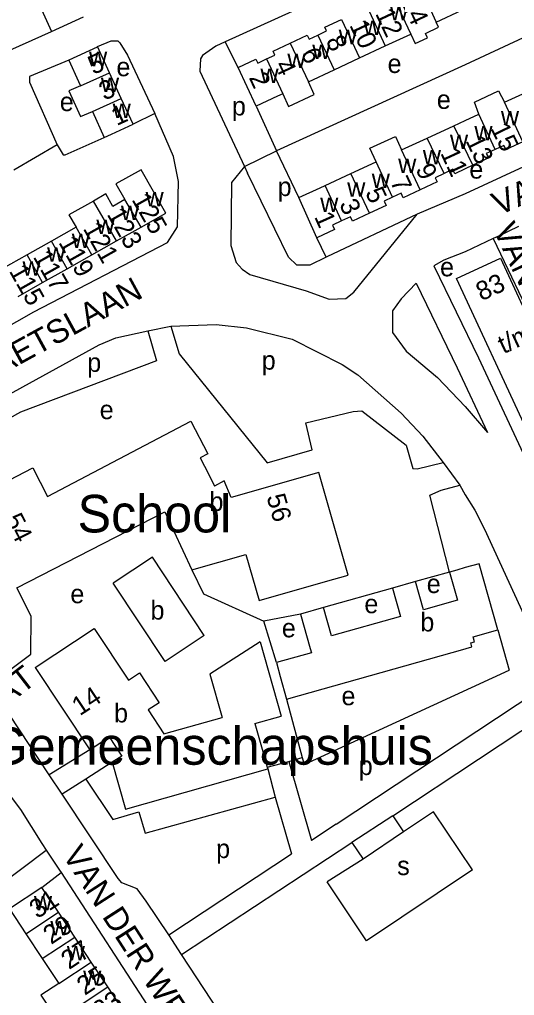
# Model space of a CAD drawing. Extents: x 159294 to 161936, y 384538 to 386517.
# Drawn here: x 160405.2 to 160510.5, y 385926.1 to 386133.9 of the extents above; entities that cross this region are included whole.
import ezdxf

# ---------------------------------------------------------------- set-up
doc = ezdxf.new("R2010")
doc.units = 0
for name, color, linetype in [('BLT_Basislijn', 7, 'Continuous'), ('BLT_Bebouwing', 7, 'Continuous'), ('BLT_Bebouwing_beschrifting', 7, 'Continuous'), ('BLT_Centroide', 7, 'Continuous'), ('BLT_Huisnummer', 7, 'Continuous'), ('BLT_Huisnummer_ tussenligend', 7, 'Continuous'), ('BLT_Huisnummer_reeks', 7, 'Continuous'), ('BLT_Onderverdeling_panden', 7, 'Continuous'), ('BLT_Plantopo', 7, 'Continuous'), ('BLT_Straatnaam', 7, 'Continuous')]:
    doc.layers.add(name, color=color, linetype=linetype)

msp = doc.modelspace()

# ---------------------------------------------------------------- linework, layer by layer
at = {"layer": 'BLT_Basislijn'}
for p, q in [((160451.68, 386123.69), (160448.93, 386129.14)), ((160455.54, 386115.42), (160459.85, 386105.89)), ((160433.97, 386113.88), (160429.31, 386111.57)), ((160413.19, 386107.22), (160403.95, 386101.81)), ((160453.02, 386102.62), (160459.85, 386105.89)), ((160464.62, 386095.96), (160459.85, 386105.89)), ((160453.02, 386102.62), (160453.7, 386101.17)), ((160470.39, 386083.26), (160468.45, 386087.42)), ((160505.93, 386087.24), (160527.32, 386042.35)), ((160437.35, 386068.6), (160439.11, 386062.69)), ((160432.43, 386067.62), (160434.33, 386061.21)), ((160439.11, 386062.69), (160457.87, 386039.5)), ((160434.33, 386061.21), (160405.34, 386050.29)), ((160405.34, 386050.29), (160391.24, 386042.48)), ((160457.87, 386039.5), (160467.44, 386042.24)), ((160495.28, 386039.6), (160498.82, 386034.76)), ((160496.64, 386016.25), (160489.4, 386014.23)), ((160484.52, 386012.85), (160469.83, 386008.7)), ((160464.95, 386007.33), (160457.16, 386005.82)), ((160459.81, 385996.98), (160457.16, 386005.82)), ((160506.97, 386003.95), (160509.38, 385995.39)), ((160465.71, 385975.32), (160509.38, 385995.39)), ((160472.52, 385962.56), (160518.87, 385993.23)), ((160461.99, 385989.23), (160465.32, 385976.76)), ((160420.1, 385978.44), (160411.49, 385973.11)), ((160424.9, 385975.77), (160419.28, 385972.2)), ((160457.88, 385974.75), (160462.46, 385975.94)), ((160462.46, 385975.94), (160465.32, 385976.76)), ((160462.46, 385975.94), (160467.3, 385959.11)), ((160465.32, 385976.76), (160465.71, 385975.32)), ((160414.22, 385968.99), (160411.49, 385973.11)), ((160457.99, 385974.37), (160459.56, 385968.34)), ((160419.28, 385972.2), (160414.22, 385968.99)), ((160419.28, 385972.2), (160425.02, 385963.6)), ((160431.89, 385960.65), (160459.56, 385968.34)), ((160459.56, 385968.34), (160463, 385956.28)), ((160425.02, 385963.6), (160430.58, 385965.24)), ((160430.58, 385965.24), (160431.89, 385960.65)), ((160493.23, 385965.24), (160486.88, 385960.96)), ((160501.55, 385952.9), (160493.23, 385965.24)), ((160484.56, 385964.4), (160475.89, 385958.7)), ((160484.56, 385964.4), (160486.88, 385960.96)), ((160472.52, 385962.56), (160467.3, 385959.11)), ((160486.88, 385960.96), (160478.28, 385955.15)), ((160475.89, 385958.7), (160478.28, 385955.15)), ((160376.22, 385930.97), (160410.84, 385957.07)), ((160436.91, 385939.05), (160463, 385956.28)), ((160478.28, 385955.15), (160470.62, 385950.33)), ((160409.94, 385949.14), (160414, 385952.27)), ((160414, 385952.27), (160451.72, 385894.37)), ((160501.55, 385952.9), (160478.98, 385937.75)), ((160478.98, 385937.75), (160470.62, 385950.33)), ((160436.91, 385939.05), (160432.12, 385946.19)), ((160439.66, 385934.83), (160436.91, 385939.05))]:
    msp.add_line(p, q, dxfattribs=at)
for points in [[(160515.1, 386159.43), (160500, 386152.29), (160448.93, 386129.14)], [(160525.74, 386136.24), (160500, 386124.21), (160459.85, 386105.89)], [(160399.65, 386128.07), (160400.64, 386126.37), (160400.96, 386126.4), (160411.98, 386131.3)], [(160421.76, 386128.14), (160424.69, 386129.31), (160426.1, 386129.37), (160426.54, 386128.93), (160428.14, 386126.32), (160433.97, 386113.88)], [(160448.93, 386129.14), (160446.94, 386128.21), (160444.1, 386126.2), (160443.65, 386125.52), (160443.56, 386122.88), (160453.02, 386102.62)], [(160415.65, 386125.25), (160407.32, 386121.71), (160407.27, 386120.55), (160413.19, 386107.22)], [(160352.47, 386045.33), (160354.59, 386041.04), (160355.49, 386041.74), (160408.18, 386071.65), (160436.67, 386086.42), (160438.77, 386089.76), (160438.96, 386099.36), (160437.93, 386104.68), (160433.97, 386113.88)], [(160536.27, 386113.58), (160500, 386096.79), (160489.79, 386092.43)], [(160413.19, 386107.22), (160414.45, 386105.07), (160414.86, 386105.07), (160423.16, 386108.76)], [(160453.02, 386102.62), (160450.3, 386099.21), (160450.12, 386085.78), (160451.29, 386082.18), (160452.56, 386080.74), (160454.2, 386079.62), (160466.13, 386076.1), (160471.02, 386074.33), (160474.58, 386074.46), (160476.27, 386075.83), (160489.79, 386092.43)], [(160470.39, 386083.26), (160466.96, 386081.58), (160464.17, 386081.55), (160462.36, 386083.3), (160453.7, 386101.17)], [(160489.79, 386092.43), (160470.58, 386083.35), (160470.39, 386083.26)], [(160511.31, 386089.8), (160506.93, 386087.71), (160505.93, 386087.24)], [(160505.93, 386087.24), (160500, 386084.44), (160495.46, 386082.65), (160493.33, 386081.42)], [(160493.33, 386081.42), (160502.8, 386061.88), (160514.29, 386037.27)], [(160489.55, 386077.76), (160486.37, 386074.45), (160484.54, 386071.85), (160484.54, 386067.24), (160487.4, 386063.28), (160494.08, 386057.69), (160500, 386051.53), (160504.71, 386045.96)], [(160489.55, 386077.76), (160498.28, 386059.73), (160504.71, 386045.96)], [(160432.43, 386067.62), (160437.35, 386068.6)], [(160437.35, 386068.6), (160446.99, 386068.97), (160453.45, 386068.25), (160463.16, 386065.8), (160473.82, 386060.46), (160477.16, 386058.23), (160486.35, 386050.09), (160490.95, 386045.22), (160495.28, 386039.6)], [(160388.93, 386046.42), (160422.11, 386064.66), (160425.68, 386066.12), (160432.43, 386067.62)], [(160467.44, 386042.24), (160466.11, 386048.03), (160476.13, 386050.44), (160478.02, 386050.6), (160487.45, 386043.3), (160488.83, 386038.28), (160489.76, 386038.24), (160495.28, 386039.6)], [(160496.64, 386016.25), (160492.49, 386032.62), (160494.87, 386033.68), (160498.82, 386034.76)], [(160498.82, 386034.76), (160500, 386032.69), (160502.04, 386029.43), (160504.12, 386025.38), (160518.87, 385993.23)], [(160441.84, 386016.76), (160444.29, 386011.64), (160457.16, 386005.82)], [(160398.8, 385992.24), (160407.56, 385998.81), (160407.65, 386006.84), (160404.57, 386012.88)], [(160411.49, 385973.11), (160398.8, 385992.24)], [(160484.56, 385964.4), (160521.02, 385988.46)], [(160341.59, 385931.48), (160339.17, 385933.82), (160338.82, 385935.83), (160338.98, 385936.53), (160339.77, 385937.5), (160364.66, 385957.19), (160391.38, 385977.64), (160392.81, 385978.4), (160394.61, 385978.23), (160395.9, 385977.66), (160397.47, 385976.04), (160405.38, 385965.7), (160409.91, 385958.48), (160410.84, 385957.07)], [(160432.12, 385946.19), (160430.19, 385948.85), (160426.96, 385950.11), (160426.15, 385951.01), (160414.22, 385968.99)], [(160439.66, 385934.83), (160475.89, 385958.7)], [(160410.84, 385957.07), (160413.66, 385952.78), (160414, 385952.27)], [(160460.08, 385899.26), (160458.86, 385901.06), (160458.77, 385905.67), (160439.66, 385934.83)]]:
    msp.add_lwpolyline(points, dxfattribs=at)
at = {"layer": 'BLT_Bebouwing'}
for p, q in [((160409.45, 386136.79), (160411.98, 386131.3)), ((160493.84, 386133.32), (160499.3, 386135.87)), ((160411.98, 386131.3), (160418.8, 386134.45)), ((160482.98, 386128.24), (160488.41, 386130.78)), ((160424.3, 386122.55), (160421.76, 386128.14)), ((160477.53, 386125.69), (160482.98, 386128.24)), ((160472.1, 386123.16), (160477.53, 386125.69)), ((160455.54, 386115.42), (160451.68, 386123.69)), ((160466.62, 386120.6), (160472.1, 386123.16)), ((160426.81, 386117.06), (160424.3, 386122.55)), ((160508.39, 386116.27), (160513.83, 386118.79)), ((160429.31, 386111.57), (160426.81, 386117.06)), ((160420.66, 386114.26), (160423.16, 386108.76)), ((160497.55, 386111.24), (160500, 386112.38)), ((160500, 386112.38), (160502.9, 386113.73)), ((160491.87, 386108.61), (160497.55, 386111.24)), ((160486.47, 386106.1), (160491.87, 386108.61)), ((160475.68, 386101.09), (160481.06, 386103.59)), ((160501.63, 386102.84), (160500, 386102.07)), ((160470.17, 386098.54), (160475.68, 386101.09)), ((160468.45, 386087.42), (160464.62, 386095.96)), ((160417.23, 386089.68), (160411.99, 386086.72)), ((160425.8, 386086.73), (160431.04, 386089.68)), ((160411.99, 386086.72), (160406.76, 386083.76)), ((160420.56, 386083.78), (160425.8, 386086.73)), ((160406.76, 386083.76), (160401.49, 386080.78)), ((160415.32, 386080.83), (160420.56, 386083.78)), ((160410.08, 386077.87), (160415.32, 386080.83)), ((160404.84, 386074.92), (160410.08, 386077.87)), ((160404.57, 386012.88), (160436.1, 386029.1)), ((160433.47, 386019.42), (160425.12, 386013.92)), ((160444.48, 386002.73), (160433.47, 386019.42)), ((160436.13, 385997.22), (160425.12, 386013.92)), ((160489.4, 386014.23), (160484.52, 386012.85)), ((160469.83, 386008.7), (160464.95, 386007.33)), ((160464.95, 386007.33), (160467.02, 386000)), ((160444.48, 386002.73), (160436.13, 385997.22)), ((160456.35, 386001.39), (160445.64, 385994.54)), ((160456.35, 386001.39), (160460.82, 385985.59)), ((160408.51, 385995.96), (160420.1, 385978.44)), ((160445.64, 385994.54), (160448.25, 385985.3)), ((160455.26, 385984.02), (160460.82, 385985.59)), ((160409.94, 385949.14), (160403.01, 385944.57)), ((160413.44, 385943.84), (160409.94, 385949.14)), ((160403.01, 385944.57), (160406.51, 385939.27)), ((160416.94, 385938.55), (160413.44, 385943.84)), ((160406.51, 385939.27), (160410, 385933.97)), ((160420.43, 385933.25), (160416.94, 385938.55)), ((160410, 385933.97), (160413.5, 385928.67)), ((160423.93, 385927.95), (160420.43, 385933.25)), ((160427.43, 385922.65), (160423.93, 385927.95))]:
    msp.add_line(p, q, dxfattribs=at)
for points in [[(160468.64, 386130.56), (160470.49, 386131.43), (160470.12, 386132.23), (160473.7, 386133.9)], [(160488.41, 386130.78), (160489.36, 386128.75), (160491.97, 386129.97), (160491.53, 386130.92), (160494.34, 386132.23), (160493.84, 386133.32)], [(160457.69, 386125.47), (160459.52, 386126.32), (160459.14, 386127.15), (160462.77, 386128.85)], [(160462.77, 386128.85), (160466.4, 386130.55), (160466.8, 386129.7), (160468.64, 386130.56)], [(160421.76, 386128.14), (160421.7, 386128.01), (160415.65, 386125.25)], [(160415.65, 386125.25), (160417.72, 386120.7), (160418.15, 386119.75)], [(160451.68, 386123.69), (160455.46, 386125.46), (160455.86, 386124.61), (160457.69, 386125.47)], [(160461.16, 386118.04), (160462.39, 386115.38), (160467.87, 386117.94), (160466.62, 386120.6)], [(160418.15, 386119.75), (160415.68, 386118.66), (160418.16, 386113.2), (160420.66, 386114.26)], [(160502.9, 386113.73), (160501.96, 386116.3), (160507.1, 386118.69), (160508.39, 386116.27)], [(160461.16, 386118.04), (160460.07, 386117.54), (160455.54, 386115.42)], [(160423.16, 386108.76), (160424.76, 386109.49), (160429.31, 386111.57)], [(160481.06, 386103.59), (160479.73, 386106.46), (160485.14, 386108.98), (160486.47, 386106.1)], [(160506.36, 386106.19), (160504.48, 386105.33), (160504.99, 386104.43), (160501.63, 386102.84)], [(160512.28, 386107.83), (160508.71, 386106.18), (160508.24, 386107.06), (160506.36, 386106.19)], [(160431.04, 386089.68), (160436.27, 386092.63), (160431.08, 386101.85), (160425.69, 386098.92), (160427.6, 386095.54)], [(160500, 386102.07), (160497.82, 386101.04), (160497.39, 386102.03), (160495.51, 386101.12)], [(160495.51, 386101.12), (160493.63, 386100.2), (160494.04, 386099.3), (160490.41, 386097.61)], [(160464.62, 386095.96), (160469.16, 386098.07), (160470.17, 386098.54)], [(160427.6, 386095.54), (160425.05, 386094.1), (160423.56, 386096.74), (160420.89, 386095.24)], [(160484.55, 386096.06), (160482.77, 386095.23), (160483.2, 386094.29), (160479.61, 386092.63)], [(160490.41, 386097.61), (160486.78, 386095.93), (160486.34, 386096.89), (160484.55, 386096.06)], [(160420.89, 386095.24), (160415.66, 386092.28), (160417.23, 386089.68)], [(160479.61, 386092.63), (160476.01, 386090.96), (160475.58, 386091.88), (160473.67, 386090.99)], [(160473.67, 386090.99), (160471.76, 386090.11), (160472.2, 386089.15), (160468.45, 386087.42)], [(160396.24, 386032.36), (160408, 386038.42), (160411.15, 386032.31), (160441.64, 386048.38), (160445.26, 386041.43), (160443.57, 386040.55), (160445.42, 386036.99), (160446.68, 386034.57)], [(160441.84, 386016.76), (160453.35, 386020), (160456.16, 386010.19), (160470.27, 386014.24), (160475.07, 386015.61), (160468.82, 386037.43)], [(160468.82, 386037.43), (160450.22, 386032.1), (160448.69, 386035.66), (160446.68, 386034.57)], [(160436.1, 386029.1), (160441.84, 386016.76)], [(160500, 386017.2), (160498.18, 386016.69), (160496.64, 386016.25)], [(160506.97, 386003.95), (160502.99, 386018.04), (160500, 386017.2)], [(160496.64, 386016.25), (160498.34, 386010.25), (160491.09, 386008.21), (160489.4, 386014.23)], [(160484.52, 386012.85), (160486.23, 386006.79), (160471.54, 386002.65), (160469.83, 386008.7)], [(160408.51, 385995.96), (160421.03, 386004.22), (160428.34, 385993.26), (160430.71, 385994.82), (160434.9, 385988.45), (160432.55, 385986.9), (160435.9, 385981.81), (160448.25, 385985.3)], [(160461.99, 385989.23), (160500, 385999.95), (160500.2, 386000), (160501.4, 386000.34), (160501.16, 386001.17), (160501.99, 386001.4), (160501.69, 386002.46), (160506.97, 386003.95)], [(160467.02, 386000), (160467.27, 385999.08), (160459.81, 385996.98)], [(160459.81, 385996.98), (160460.64, 385994.05), (160461.99, 385989.23)], [(160455.26, 385984.02), (160456.81, 385978.54), (160457.88, 385974.75)], [(160420.1, 385978.44), (160424.23, 385981.17), (160426.92, 385977.09), (160424.9, 385975.77)], [(160424.9, 385975.77), (160427.72, 385965.8), (160457.99, 385974.37)], [(160457.88, 385974.75), (160457.99, 385974.37)], [(160413.5, 385928.67), (160409.67, 385926.19), (160413.15, 385920.92), (160415.06, 385922.1)]]:
    msp.add_lwpolyline(points, dxfattribs=at)
at = {"layer": 'BLT_Onderverdeling_panden'}
for p, q in [((160490.4, 386140.67), (160493.84, 386133.32)), ((160484.55, 386139.04), (160488.41, 386130.78)), ((160479.53, 386135.62), (160482.98, 386128.24)), ((160473.7, 386133.9), (160477.53, 386125.69)), ((160462.77, 386128.85), (160466.62, 386120.6)), ((160468.64, 386130.56), (160472.1, 386123.16)), ((160457.69, 386125.47), (160461.16, 386118.04)), ((160418.15, 386119.75), (160424.3, 386122.55)), ((160420.66, 386114.26), (160426.81, 386117.06)), ((160512.28, 386107.83), (160508.39, 386116.27)), ((160506.36, 386106.19), (160502.9, 386113.73)), ((160501.63, 386102.84), (160497.55, 386111.24)), ((160495.51, 386101.12), (160491.87, 386108.61)), ((160490.41, 386097.61), (160486.47, 386106.1)), ((160484.55, 386096.06), (160481.06, 386103.59)), ((160479.61, 386092.63), (160475.68, 386101.09)), ((160473.67, 386090.99), (160470.17, 386098.54)), ((160425.8, 386086.73), (160420.89, 386095.24)), ((160431.04, 386089.68), (160427.6, 386095.54)), ((160420.56, 386083.78), (160417.23, 386089.68)), ((160415.32, 386080.83), (160411.99, 386086.72)), ((160410.08, 386077.87), (160406.76, 386083.76)), ((160406.51, 385939.27), (160413.44, 385943.84)), ((160410, 385933.97), (160416.94, 385938.55)), ((160413.5, 385928.67), (160420.43, 385933.25)), ((160415.06, 385922.1), (160423.93, 385927.95))]:
    msp.add_line(p, q, dxfattribs=at)
at = {"layer": 'BLT_Plantopo'}
msp.add_lwpolyline([(160498.17, 386078.78), (160507.48, 386083.08), (160520.64, 386054.61), (160521.96, 386055.22), (160523.59, 386051.7), (160512.97, 386046.79)], close=True, dxfattribs=at)

# ---------------------------------------------------------------- texts
at = {"layer": 'BLT_Bebouwing_beschrifting'}
for s, p in [('School', (160417.51, 386024.69)), ('Gemeenschapshuis', (160398.57, 385975.25))]:
    msp.add_text(s, height=8, dxfattribs=at).set_placement(p)
at = {"layer": 'BLT_Centroide'}
for s, p in [('w', (160483.97, 386133.73)), ('w', (160478.34, 386130.56)), ('w', (160473.09, 386128.62)), ('w', (160419.95, 386123.94)), ('w', (160467.44, 386125.48)), ('e', (160425.78, 386121.8)), ('w', (160462.16, 386123.53)), ('e', (160483.48, 386122.49)), ('w', (160456.42, 386120.34)), ('w', (160422.48, 386118.41)), ('e', (160413.73, 386114.38)), ('p', (160450.35, 386113.45)), ('e', (160493.95, 386114.85)), ('w', (160424.98, 386112.91)), ('w', (160507.59, 386111.33)), ('w', (160501.95, 386108.14)), ('w', (160496.75, 386106.3)), ('w', (160490.98, 386103.03)), ('w', (160485.73, 386101.17)), ('e', (160500.87, 386100.01)), ('w', (160480.11, 386098.02)), ('p', (160460.08, 386096.3)), ('w', (160474.89, 386096.14)), ('w', (160431.98, 386094.12)), ('w', (160469.14, 386092.91)), ('w', (160426.75, 386091.17)), ('w', (160421.52, 386088.2)), ('w', (160416.28, 386085.25)), ('w', (160411.03, 386082.3)), ('w', (160405.8, 386079.34)), ('e', (160494.64, 386079.21)), ('p', (160456.7, 386059.34)), ('p', (160419.57, 386058.87)), ('e', (160422.22, 386048.81)), ('b', (160445.58, 386029.28)), ('e', (160491.81, 386011.79)), ('e', (160415.98, 386009.62)), ('e', (160478.54, 386007.5)), ('b', (160433.03, 386006.14)), ('b', (160490.45, 386003.62)), ('e', (160460.98, 386002.36)), ('e', (160473.67, 385987.91)), ('b', (160425.28, 385984.25)), ('p', (160477.34, 385973.05)), ('p', (160447, 385955.38)), ('s', (160485.52, 385951.75)), ('w', (160408.23, 385944.22)), ('w', (160411.73, 385938.91)), ('w', (160415.22, 385933.62)), ('w', (160418.71, 385928.31))]:
    msp.add_text(s, height=4, dxfattribs=at).set_placement(p)
at = {"layer": 'BLT_Huisnummer'}
for s, rotation, p in [('14', 295.0553, (160486.23, 386137.69)), ('10', 295.0482, (160475.29, 386132.68)), ('5', 24.5057, (160420.88, 386122.05)), ('6', 295.0484, (160464.95, 386126.76)), ('2', 295.0442, (160453.89, 386121.54)), ('1', 24.5094, (160425.83, 386111.18)), ('13', 295.9343, (160500, 386108.07)), ('9', 294.8726, (160489.36, 386102.08)), ('5', 294.8682, (160478.64, 386097.07)), ('125', 299.4414, (160428.93, 386095.57)), ('1', 294.1296, (160467.81, 386091.91)), ('119', 299.4471, (160413.37, 386086.44)), ('115', 299.4467, (160402.84, 386080.35)), ('31', 33.4242, (160408.95, 385942.35)), ('27', 33.4262, (160415.69, 385931.52)), ('23', 33.4244, (160422.43, 385920.82))]:
    msp.add_text(s, height=4, rotation=rotation, dxfattribs=at).set_placement(p)
at = {"layer": 'BLT_Huisnummer_ tussenligend'}
for s, rotation, p in [('12', 295.0482, (160480.79, 386135.15)), ('8', 295.0484, (160470.26, 386129.41)), ('4', 295.0442, (160459.37, 386124.21)), ('3', 24.5094, (160423.21, 386116.56)), ('15', 295.9343, (160505.32, 386110.73)), ('11', 294.8726, (160494.64, 386105.46)), ('7', 294.8682, (160483.95, 386099.39)), ('3', 294.1296, (160473.12, 386094.62)), ('123', 299.4471, (160423.66, 386092.43)), ('121', 299.4471, (160418.58, 386089.39)), ('117', 299.4467, (160407.95, 386083.37)), ('29', 33.4262, (160411.89, 385936.87)), ('25', 33.4244, (160419.05, 385926.04))]:
    msp.add_text(s, height=4, rotation=rotation, dxfattribs=at).set_placement(p)
at = {"layer": 'BLT_Huisnummer_reeks'}
for s, rotation, p in [('83', 24.8171, (160503.45, 386073.88)), ('t/m', 24.8143, (160508.13, 386062.62)), ('56', 285.9964, (160457.69, 386032.32)), ('54', 297.0876, (160401.84, 386027.5)), ('14', 33.4146, (160417.99, 385985.54))]:
    msp.add_text(s, height=4, rotation=rotation, dxfattribs=at).set_placement(p)
at = {"layer": 'BLT_Straatnaam'}
for s, height, rotation, p in [('VAN BODEGHEMSTRAAT', 4.9999, 24.52, (160507.19, 386092.07)), ('VAN VIANENPAD', 4.9999, 295.1468, (160505.87, 386089.18)), ('HENDRIK STAETSLAAN', 5, 28.6474, (160365.56, 386038.69)), ('VAN DER WERFFSTRAAT', 5, 37.6878, (160344.3, 385942.78)), ('VAN DER WERFFSTRAAT', 5, 302.8022, (160414.16, 385956.06))]:
    msp.add_text(s, height=height, rotation=rotation, dxfattribs=at).set_placement(p)

doc.saveas('drawing.dxf')
